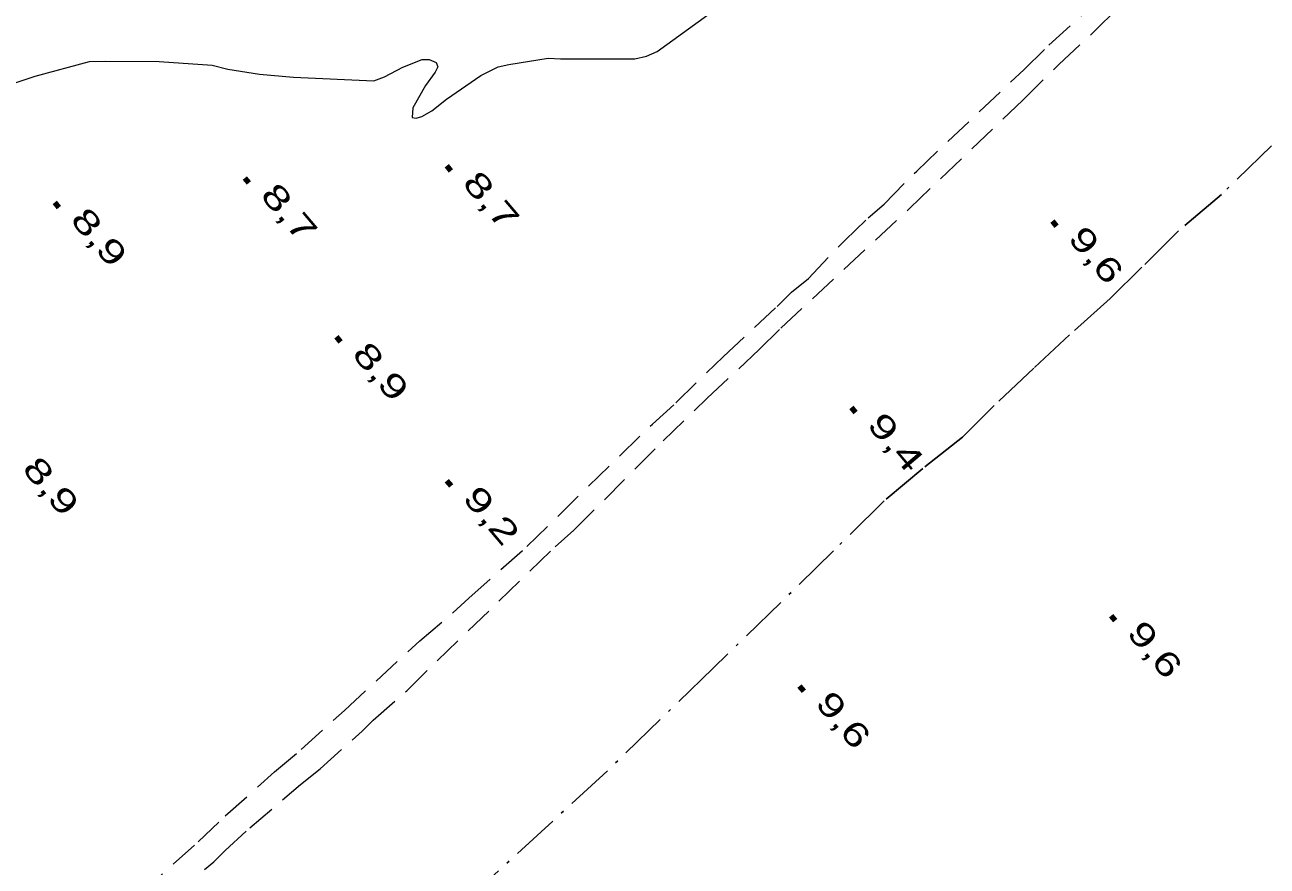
# Model space of a CAD drawing. Extents: x 386081 to 389416, y 5130568 to 5134082.
# Drawn here: x 386625.2 to 386780.9, y 5132704.2 to 5132809.8 of the extents above; entities that cross this region are included whole.
import ezdxf

# ---------------------------------------------------------------- set-up
doc = ezdxf.new("R2010")
doc.units = 0
doc.header["$LTSCALE"] = 1.2
doc.linetypes.add('DOT_DASHED', pattern=[7.7, 5, -1.2, 0.3, -1.2])
doc.linetypes.add('MEDIUM_DASHED', pattern=[4.5, 3, -1.5])
for name, color, linetype, lineweight in [('19', 7, 'Continuous', 13), ('2', 7, 'Continuous', 13), ('3', 7, 'Continuous', 140), ('41', 7, 'DOT_DASHED', 25)]:
    doc.layers.add(name, color=color, linetype=linetype, lineweight=lineweight)

msp = doc.modelspace()

# ---------------------------------------------------------------- linework, layer by layer
at = {"layer": '19', "linetype": 'MEDIUM_DASHED'}
for points in [[(386643.65, 5132700.26), (386648.86, 5132704.81), (386650.28, 5132706.22), (386653.39, 5132709.05), (386659.75, 5132714.51), (386662.21, 5132716.46), (386667.48, 5132721.2), (386668.85, 5132722.56), (386673.07, 5132726.25), (386676.85, 5132730), (386691.65, 5132744.31), (386694.01, 5132746.4), (386705.19, 5132757.61), (386710.72, 5132762.97), (386717.21, 5132769.05), (386719.95, 5132771.76), (386736.07, 5132786.76), (386750.28, 5132800.35), (386754.8, 5132804.82), (386759.44, 5132809.17), (386761.99, 5132811.7), (386768.31, 5132817.6), (386773.83, 5132822.94), (386784.12, 5132833.26)], [(386631.76, 5132693.63), (386646.9, 5132707.29), (386650.31, 5132710.55), (386656.49, 5132716.07), (386659.82, 5132718.88), (386665.25, 5132723.79), (386674.68, 5132732.52), (386678.84, 5132736.03), (386680.82, 5132737.88), (386688.11, 5132744.36), (386703.85, 5132759.72), (386706.77, 5132762.37), (386712.7, 5132768.14), (386719.47, 5132774.48), (386721.28, 5132776.27), (386723.39, 5132777.99), (386727.99, 5132782.8), (386730.91, 5132785.58), (386732.9, 5132787.3), (386736.97, 5132791.46), (386750.43, 5132804.19), (386753.52, 5132807.25), (386760.55, 5132813.6)]]:
    msp.add_lwpolyline(points, dxfattribs=at)
at = {"layer": '2'}
msp.add_lwpolyline([(386623.95, 5132802.54), (386626.47, 5132803.37), (386633.28, 5132805.18), (386635.27, 5132805.26), (386642, 5132805.21), (386648.68, 5132804.76), (386650.63, 5132804.25), (386654.59, 5132803.61), (386658.87, 5132803.22), (386668.93, 5132802.78), (386670.26, 5132803.26), (386672.54, 5132804.49), (386674.98, 5132805.43), (386675.85, 5132805.43), (386676.73, 5132805.09), (386676.94, 5132804.55), (386676.61, 5132803.88), (386675.4, 5132802.17), (386673.81, 5132799.38), (386673.74, 5132798.19), (386674.25, 5132798.09), (386674.94, 5132798.3), (386676.19, 5132799.01), (386678.05, 5132800.48), (386682.34, 5132803.45), (386684.49, 5132804.51), (386685.86, 5132804.82), (386690.77, 5132805.62), (386692.32, 5132805.55), (386701.65, 5132805.54), (386703.09, 5132805.86), (386704.42, 5132806.47), (386714.74, 5132813.92)], dxfattribs=at)
at = {"layer": '3'}
for p, q in [((386678.06, 5132792.1), (386678.57, 5132791.49)), ((386652.74, 5132790.58), (386653.25, 5132789.97)), ((386628.92, 5132787.5), (386629.43, 5132786.89)), ((386753.98, 5132785.16), (386754.49, 5132784.55)), ((386664.23, 5132770.64), (386664.74, 5132770.03)), ((386728.79, 5132761.78), (386729.3, 5132761.17)), ((386678.09, 5132752.59), (386678.6, 5132751.98)), ((386761.35, 5132735.66), (386761.86, 5132735.05)), ((386722.3, 5132726.83), (386722.81, 5132726.22))]:
    msp.add_line(p, q, dxfattribs=at)
at = {"layer": '41'}
msp.add_lwpolyline([(386788.06, 5132801.05), (386775.16, 5132788.53), (386769.81, 5132783.97), (386765.21, 5132779.41), (386761.23, 5132775.46), (386756.13, 5132770.9), (386751.66, 5132766.71), (386746.68, 5132762.03), (386742.7, 5132758.08), (386737.73, 5132754.14), (386732.89, 5132750.08), (386726.55, 5132743.79), (386711.45, 5132729.09), (386698.16, 5132716.16), (386677.93, 5132697.58)], dxfattribs=at)

# ---------------------------------------------------------------- texts
at = {"layer": '3'}
for s, width, p in [('8,7    ', 1.45, (386679.89, 5132789.88)), ('8,7    ', 1.45, (386654.57, 5132788.36)), ('8,9    ', 1.45, (386630.75, 5132785.28)), ('9,6    ', 1.4, (386755.81, 5132782.94)), ('8,9    ', 1.45, (386666.06, 5132768.42)), ('9,4    ', 1.45, (386730.62, 5132759.56)), ('8,9    ', 1.45, (386624.71, 5132754.04)), ('9,2    ', 1.45, (386679.92, 5132750.37)), ('9,6    ', 1.4, (386763.18, 5132733.44)), ('9,6    ', 1.4, (386724.13, 5132724.61))]:
    msp.add_text(s, height=3, rotation=310.294, dxfattribs=dict(at, width=width)).set_placement(p)

doc.saveas('drawing.dxf')
